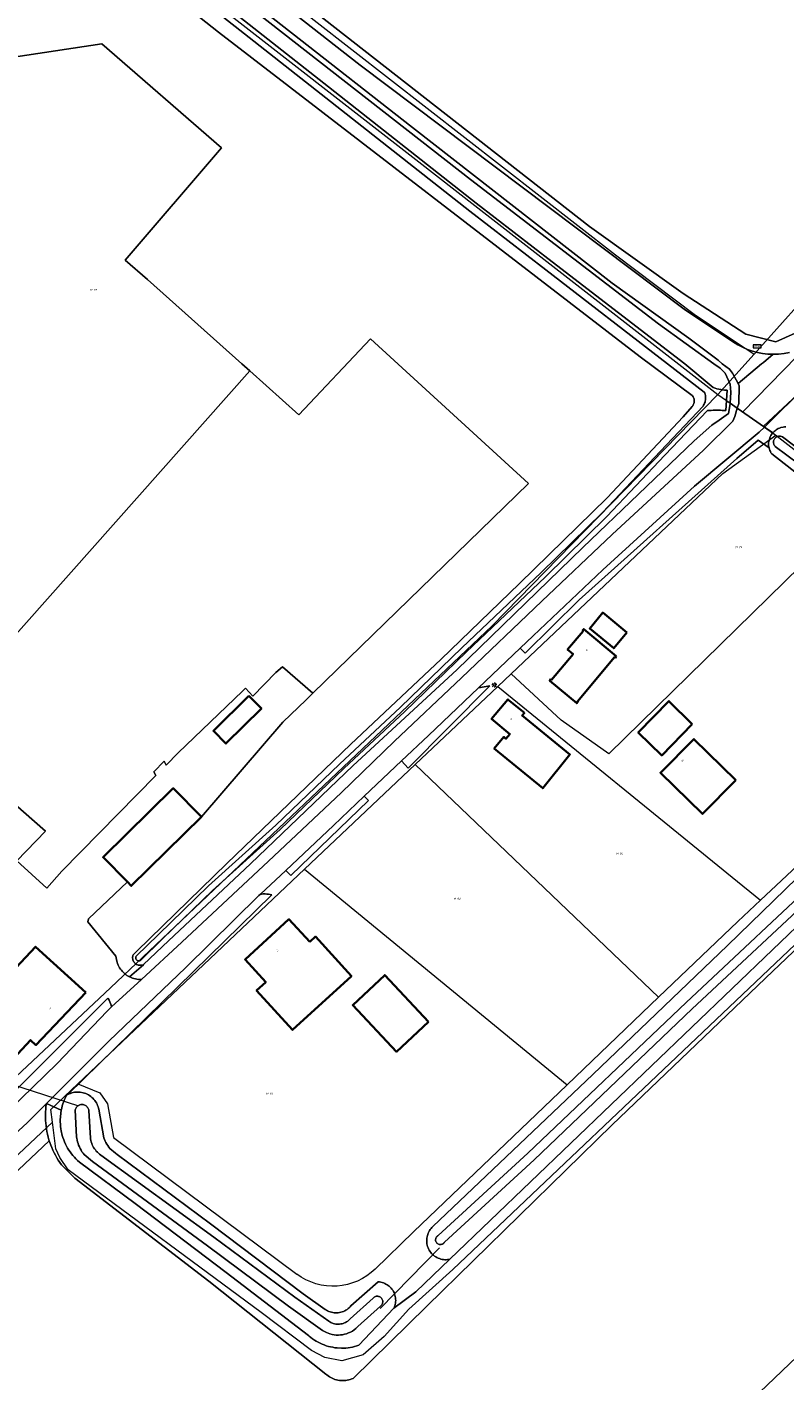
# Model space of a CAD drawing. Header units: metres. Extents: x 250001 to 257773, y 598992 to 609118.
# Tile 413 of 656: x 252753 to 252878, y 603832 to 604056. Entities that reach past the tile are written whole.
import ezdxf
from ezdxf.enums import TextEntityAlignment as Align
from ezdxf.lldxf.tags import DXFTag

# ---------------------------------------------------------------- set-up
doc = ezdxf.new("R2010")
doc.units = ezdxf.units.M
for name, color, linetype, lineweight in [('B-WE-GR-BOS_LOOF-GV', 252, 'Continuous', 13), ('B-WE-GR-GRAS-GV', 252, 'Continuous', 13), ('B-WE-GR-GROENVOORZIENING-GV', 252, 'Continuous', 18), ('B-WE-KG-GRENS_PERCEEL-G', 150, 'KG-PERCEEL', 18), ('B-WE-KG-GRENS_PERCEEL-S', 150, 'Continuous', 25), ('B-WE-KL-ET_LS_OV_LICHTMAST-S', 252, 'Continuous', 25), ('B-WE-KW-KUNSTWERK_DUIKER-G', 252, 'Continuous', 18), ('B-WE-OG-BEBOUWING-GV', 1, 'Continuous', 35), ('B-WE-OG-BEBOUWING-T18', 7, 'Continuous', 18), ('B-WE-OG-TERREIN_ERF-GV', 7, 'Continuous', 18), ('B-WE-OG-WATER-GV', 252, 'Continuous', 18), ('B-WE-OG-WATER_SLOOT-GV', 252, 'Continuous', 18), ('B-WE-VH-VERHARDING_BETON-GV', 252, 'Continuous', 18), ('B-WE-VH-VERHARDING_GESLOTEN-GV', 252, 'Continuous', 18), ('B-WE-VW-VERKEERSTEKEN_BORD-S', 252, 'Continuous', 25), ('X-XX-AL-REFERENTIE-G', 7, 'Continuous', 18)]:
    doc.layers.add(name, color=color, linetype=linetype, lineweight=lineweight)
doc.styles.add('NLCS-ISO', font='NLCS-ISO.ttf')
doc.styles.add('NLCS-ISO-ANNOTATIEF-T18', font='NLCS-ISO.ttf', dxfattribs={"height": 1.8})
doc.styles.get("Standard").update_dxf_attribs({"font": 'NLCS-ISO.ttf'})
tags = doc.linetypes.add('KG-PERCEEL', pattern='A,5.5,-2,["P",Standard,S=1.8,R=0,X=-0.5,Y=-0.9],-2,5.5,-2,[5,NLCS.SHX,S=0.75,R=0,X=0,Y=0],-2', length=19).pattern_tags.tags
tags[6] = DXFTag(74, 10)

# ---------------------------------------------------------------- blocks, each defined once
blk = doc.blocks.new('SKG-PERCEELNUMMER-SO')
at = {"style": 'NLCS-ISO', "oblique": 10, "flags": 1}
blk.add_attdef('GEMEENTECODE', text='', height=1.8, dxfattribs=at).set_placement((0, 2.6), align=Align.MIDDLE_CENTER)
at = {"style": 'NLCS-ISO', "oblique": 10}
blk.add_attdef('SECTIE', text='', height=1.8, dxfattribs=at).set_placement((-0.5, 0), align=Align.MIDDLE_RIGHT)
blk.add_attdef('PERCEELNUMMER', text='', height=1.8, dxfattribs=at).set_placement((0.5, 0), align=Align.MIDDLE_LEFT)
blk = doc.blocks.new('BS2021-132-Xref-KAD-20210617')
at = {"layer": 'B-WE-KG-GRENS_PERCEEL-G', "flags": 128}
for points in [[(252709.137, 604128.161), (252736.333, 604106.804), (252762.818, 604085.983), (252850.012, 604018.035), (252863.014, 604008.201), (252872.922, 604001.595)], [(252766.012, 604073.676), (252783.52, 604059.88), (252816.997, 604033.775)], [(252871.046, 603992.045), (252935.884, 604058.467)], [(252872.922, 604001.595), (252896.38, 604027.816), (252917.204, 604048.997)], [(252816.997, 604033.775), (252827.25, 604025.78), (252866.94, 603994.91)], [(252874.45, 603989.671), (252888.83, 604003.09), (252888.89, 604003.85), (252890.73, 604005.66)], [(252866.94, 603994.91), (252872.922, 604001.595)], [(252749.703, 603880.978), (252750.006, 603881.257), (252766.55, 603896.84), (252829.61, 603956.7), (252866.94, 603994.91)], [(252866.94, 603994.91), (252871.046, 603992.045)], [(252871.046, 603992.045), (252874.45, 603989.671)], [(252874.45, 603989.671), (252876.53, 603988.22)], [(252832.77, 603948.76), (252867.75, 603981.88), (252876.53, 603988.22)], [(252876.53, 603988.22), (252891.126, 603976.838)], [(252891.126, 603976.838), (252848.92, 603935.54), (252841, 603941.1), (252832.77, 603948.76)], [(252873.998, 603911.335), (252919.912, 603954.388)], [(252832.77, 603948.76), (252830.53, 603946.64)], [(252816.9, 603933.735), (252830.53, 603946.64)], [(252830.53, 603946.64), (252869.31, 603915.13), (252873.998, 603911.335)], [(252916.676, 603939.075), (252823.124, 603850.222), (252815.864, 603843.69), (252811.756, 603839.151), (252808.27, 603836.16), (252804.776, 603835.148), (252801.96, 603835.702), (252799.772, 603836.871), (252791.41, 603843.113), (252759.551, 603866.728), (252758.17, 603868.769), (252757.501, 603870.22), (252756.947, 603874.605)], [(252798.61, 603916.42), (252816.9, 603933.735)], [(252816.9, 603933.735), (252857.126, 603895.254)], [(252761.134, 603880.937), (252798.61, 603916.42)], [(252798.61, 603916.42), (252842.012, 603880.783)], [(252857.126, 603895.254), (252870.23, 603907.801), (252873.998, 603911.335)], [(252842.012, 603880.783), (252857.126, 603895.254)], [(252756.947, 603874.605), (252756.68, 603876.72), (252761.134, 603880.937)], [(252761.134, 603880.937), (252764.746, 603879.478), (252766.049, 603877.653), (252767.034, 603872.055), (252797.338, 603849.462)], [(252810.286, 603850.309), (252816.636, 603856.484), (252842.012, 603880.783)], [(252345.286, 603485.434), (252350.31, 603491.59), (252548.91, 603678.51), (252553.3, 603683.02), (252756.947, 603874.605)], [(252810.286, 603850.309), (252809.627, 603849.722), (252808.919, 603849.196), (252808.167, 603848.735), (252807.378, 603848.341), (252806.556, 603848.019), (252805.71, 603847.77), (252804.845, 603847.596), (252803.968, 603847.5), (252803.086, 603847.481), (252802.206, 603847.54), (252801.334, 603847.677), (252800.478, 603847.89), (252799.644, 603848.177), (252798.838, 603848.537), (252798.068, 603848.966), (252797.338, 603849.462)]]:
    blk.add_lwpolyline(points, dxfattribs=at)
at = {"layer": 'B-WE-KG-GRENS_PERCEEL-S', "xscale": 0.2, "yscale": 0.2, "zscale": 0.2}
for p, values in [((252763.604, 604012.203), {'PERCEELNUMMER': '78', 'SECTIE': 'M'}), ((252870.264, 603969.699), {'PERCEELNUMMER': '79', 'SECTIE': 'M'}), ((252850.577, 603918.99), {'PERCEELNUMMER': '81', 'SECTIE': 'M'}), ((252823.731, 603911.533), {'PERCEELNUMMER': '82', 'SECTIE': 'M'}), ((252792.71, 603879.318), {'PERCEELNUMMER': '83', 'SECTIE': 'M'})]:
    blk.add_blockref('SKG-PERCEELNUMMER-SO', p, dxfattribs=at).add_auto_attribs(values)
blk = doc.blocks.new('SIE-WEG_VERKEERSBORD_STRAATNAAM-SO')
at = {"color": 0, "linetype": 'ByBlock', "lineweight": 18}
blk.add_lwpolyline([(-3.2, -1.2), (3.2, -1.2), (3.2, 1.2), (-3.2, 1.2)], close=True, dxfattribs=at)
at = {"color": 0, "linetype": 'ByBlock', "lineweight": 18, "style": 'NLCS-ISO'}
blk.add_text('straat', height=1.5, dxfattribs=at).set_placement((0, 0.2), align=Align.MIDDLE_CENTER)
blk = doc.blocks.new('SKL-ET_OV_LICHTMAST-SO')
at = {"color": 0, "linetype": 'ByBlock', "lineweight": 18}
for points in [[(-1.2, 0), (-2, 0)], [(-1.4, 1.4), (-0.9, 0.9)], [(0, 2), (0, 1.2)], [(0.9, 0.9), (1.4, 1.4)], [(2, 0), (1.2, 0)], [(-1.4, -1.4), (-0.9, -0.9)], [(0, -1.2), (0, -2)], [(0.9, -0.9), (1.4, -1.4)]]:
    blk.add_lwpolyline(points, dxfattribs=at)
blk.add_circle((0, 0), 1, dxfattribs=at)
blk = doc.blocks.new('BS2021-132-Xref-BGT-GRIJS-20210617-aangepast')
at = {"layer": 'B-WE-GR-BOS_LOOF-GV', "flags": 128}
blk.add_lwpolyline([(252734.397, 604048.286), (252765.089, 604052.917), (252784.898, 604035.706), (252768.945, 604017.157), (252772.656, 604013.944), (252788.231, 604000), (252789.538, 603998.83), (252797.659, 603991.56), (252809.507, 604004.126), (252835.647, 603980.196), (252799.961, 603945.54), (252798.852, 603944.463), (252795.039, 603940.76), (252781.542, 603925.09), (252769.947, 603913.685), (252769.317, 603914.326), (252762.913, 603908.232), (252762.796, 603907.718), (252767.398, 603902.066), (252767.577, 603901.25), (252767.626, 603901.066), (252767.706, 603900.826), (252767.8, 603900.591), (252767.909, 603900.363), (252768.033, 603900.143), (252768.17, 603899.93), (252768.32, 603899.727), (252768.483, 603899.533), (252768.657, 603899.35), (252768.843, 603899.179), (252769.04, 603899.019), (252769.246, 603898.872), (252769.46, 603898.739), (252769.666, 603898.629), (252771.962, 603900.644), (252771.944, 603900.636), (252771.809, 603900.589), (252771.67, 603900.558), (252771.385, 603900.543), (252771.243, 603900.559), (252771.103, 603900.591), (252770.969, 603900.638), (252770.84, 603900.7), (252770.607, 603900.866), (252770.506, 603900.967), (252770.417, 603901.078), (252770.341, 603901.199), (252770.232, 603901.463), (252770.199, 603901.603), (252770.183, 603901.745), (252770.183, 603901.888), (252770.198, 603902.03), (252770.229, 603902.17), (252770.276, 603902.305), (252770.902, 603902.905), (252785.754, 603917.38), (252806.245, 603937.114), (252821.149, 603951.136), (252834.123, 603963.677), (252848.616, 603977.829), (252861.214, 603991.227), (252862.686, 603992.974), (252862.777, 603993.082), (252862.856, 603993.201), (252862.922, 603993.328), (252862.973, 603993.462), (252863.009, 603993.6), (252863.03, 603993.743), (252863.035, 603993.887), (252862.998, 603994.173), (252862.957, 603994.311), (252862.9, 603994.444), (252862.83, 603994.571), (252862.747, 603994.688), (252862.659, 603994.789), (252854.075, 604001.15), (252784.399, 604054.853), (252736.296, 604092.854)], dxfattribs=at)
at = {"layer": 'B-WE-GR-GRAS-GV', "flags": 128}
for points in [[(252710.551, 604128.382), (252845.727, 604022.737), (252861.196, 604011.663), (252871.567, 604004.895), (252876.488, 604003.665), (252881.323, 604005.774), (252889.352, 604013.914), (252891.957, 604014.827), (252921.173, 604046.277), (252891.964, 604069.663)], [(252879.682, 603994.533), (252876.599, 603991.507), (252874.617, 603989.555), (252876.009, 603988.584), (252876.07, 603988.655), (252876.22, 603988.806), (252876.381, 603988.947), (252876.553, 603989.075), (252876.733, 603989.19), (252876.922, 603989.291), (252877.117, 603989.379), (252877.319, 603989.451), (252877.735, 603989.551), (252877.947, 603989.577), (252878.161, 603989.588)], [(252901.708, 603923.999), (252876.038, 603899.588), (252849.477, 603874.156), (252818.815, 603844.188), (252806.647, 603832.244), (252806.41, 603832.144), (252806.167, 603832.058), (252805.92, 603831.988), (252805.668, 603831.933), (252805.414, 603831.893), (252805.157, 603831.87), (252804.9, 603831.863), (252804.643, 603831.871), (252804.386, 603831.896), (252804.132, 603831.936), (252803.881, 603831.992), (252803.634, 603832.064), (252803.391, 603832.151), (252803.155, 603832.253), (252802.925, 603832.369), (252802.703, 603832.499), (252802.489, 603832.643), (252802.285, 603832.8), (252802.115, 603832.946), (252782.764, 603848.3), (252760.634, 603865.358), (252758.424, 603867.575), (252758.154, 603867.953), (252757.896, 603868.34), (252757.652, 603868.735), (252757.422, 603869.139), (252757.206, 603869.55), (252757.004, 603869.968), (252756.817, 603870.393), (252756.644, 603870.825), (252756.487, 603871.262), (252756.408, 603871.505), (252743.163, 603859.046)], [(252844.351, 603801.719), (252957.442, 603909.813)]]:
    blk.add_lwpolyline(points, dxfattribs=at)
blk.add_lwpolyline([(252809.507, 604004.126), (252797.659, 603991.56), (252789.538, 603998.83), (252748.737, 603952.813), (252741.989, 603945.266), (252742.063, 603934.75), (252755.757, 603922.716), (252751.061, 603917.842), (252755.973, 603913.293), (252758.479, 603916.111), (252774.038, 603931.922), (252773.683, 603932.519), (252775.381, 603934.278), (252775.752, 603933.664), (252777.736, 603935.68), (252788.372, 603945.893), (252788.867, 603946.386), (252790.058, 603945.073), (252793.879, 603948.955), (252794.97, 603949.925), (252799.961, 603945.54), (252835.647, 603980.196)], close=True, dxfattribs=at)
at = {"layer": 'B-WE-GR-GROENVOORZIENING-GV', "flags": 128}
for points in [[(252881.323, 604005.774), (252876.488, 604003.665), (252871.567, 604004.895), (252861.196, 604011.663), (252845.727, 604022.737), (252710.551, 604128.382)], [(252756.88, 604089.29), (252807.8, 604049.42), (252861.379, 604009.019), (252869.492, 604003.606), (252870.234, 604003.149), (252871.007, 604002.747), (252871.808, 604002.402), (252872.631, 604002.116), (252873.473, 604001.891), (252874.329, 604001.727), (252875.195, 604001.626), (252876.066, 604001.588), (252876.98, 604001.616), (252877.889, 604001.714), (252878.788, 604001.881)], [(252733.33, 604102.92), (252761.35, 604080.97), (252784.34, 604063.14), (252826.04, 604030.47), (252857.1, 604006.64), (252866.25, 604000), (252867.31, 603999.299), (252868.153, 603998.48), (252868.95, 603996.632), (252869.093, 603995.337), (252868.951, 603993.507), (252870.141, 603992.676), (252870.37, 603993.448), (252870.476, 603996.374), (252870.271, 603996.761), (252869.358, 603998.479), (252868.833, 603999.101), (252867.649, 604000), (252867, 604000.59), (252862.11, 604004.24), (252849.46, 604013.37), (252816.43, 604039.09), (252776.44, 604070.43), (252747.96, 604092.71)], [(252915.979, 603941.479), (252822.645, 603851.935), (252817.015, 603846.533), (252813.385, 603843.845), (252807.575, 603837.723), (252807.229, 603837.608), (252806.879, 603837.508), (252806.524, 603837.423), (252805.805, 603837.301), (252805.442, 603837.263), (252805.078, 603837.242), (252804.713, 603837.236), (252803.985, 603837.273), (252803.622, 603837.316), (252803.262, 603837.374), (252802.905, 603837.448), (252802.552, 603837.538), (252802.202, 603837.643), (252801.858, 603837.763), (252801.519, 603837.898), (252801.187, 603838.048), (252800.861, 603838.212), (252800.543, 603838.391), (252800.233, 603838.583), (252799.931, 603838.789), (252799.639, 603839.008), (252799.357, 603839.239), (252799.254, 603839.329), (252785.653, 603849.729), (252770.617, 603861.173), (252761.374, 603868), (252761.09, 603868.253), (252760.818, 603868.517), (252760.557, 603868.792), (252760.307, 603869.078), (252760.07, 603869.375), (252759.846, 603869.681), (252759.635, 603869.996), (252759.437, 603870.32), (252759.253, 603870.652), (252759.083, 603870.992), (252758.928, 603871.338), (252758.787, 603871.691), (252758.661, 603872.049), (252758.551, 603872.412), (252758.376, 603873.151), (252758.313, 603873.526), (252758.265, 603873.902), (252758.233, 603874.281), (252758.216, 603874.66), (252758.216, 603875.04), (252758.232, 603875.419), (252758.312, 603876.174), (252758.375, 603876.549), (252758.382, 603876.583), (252755.921, 603877.673), (252755.859, 603877.218), (252755.812, 603876.756), (252755.78, 603876.292), (252755.765, 603875.828), (252755.766, 603875.363), (252755.783, 603874.899), (252755.816, 603874.436), (252755.864, 603873.974), (252755.929, 603873.514), (252756.009, 603873.056), (252756.106, 603872.602), (252756.217, 603872.151), (252756.344, 603871.704), (252756.408, 603871.505), (252756.487, 603871.262), (252756.644, 603870.825), (252756.817, 603870.393), (252757.004, 603869.968), (252757.206, 603869.55), (252757.422, 603869.139), (252757.652, 603868.735), (252757.896, 603868.34), (252758.154, 603867.953), (252758.424, 603867.575), (252760.634, 603865.358), (252782.764, 603848.3), (252802.115, 603832.946), (252802.285, 603832.8), (252802.489, 603832.643), (252802.703, 603832.499), (252802.925, 603832.369), (252803.155, 603832.253), (252803.391, 603832.151), (252803.634, 603832.064), (252803.881, 603831.992), (252804.132, 603831.936), (252804.386, 603831.896), (252804.643, 603831.871), (252804.9, 603831.863), (252805.157, 603831.87), (252805.414, 603831.893), (252805.668, 603831.933), (252805.92, 603831.988), (252806.167, 603832.058), (252806.41, 603832.144), (252806.647, 603832.244), (252818.815, 603844.188), (252849.477, 603874.156), (252876.038, 603899.588), (252901.708, 603923.999)], [(252749.763, 603876.59), (252757.729, 603884.303), (252766, 603892.974), (252766.711, 603893.672), (252766.631, 603893.956), (252766.535, 603894.236), (252766.424, 603894.51), (252766.299, 603894.777), (252766.159, 603895.037), (252766.109, 603895.124), (252749.189, 603878.182)], [(252743.163, 603859.046), (252756.408, 603871.505), (252756.344, 603871.704), (252756.217, 603872.151), (252756.106, 603872.602), (252756.009, 603873.056), (252755.929, 603873.514), (252755.864, 603873.974), (252755.816, 603874.436), (252755.783, 603874.899), (252755.766, 603875.363), (252755.765, 603875.828), (252755.78, 603876.292), (252755.812, 603876.756), (252755.859, 603877.218), (252755.921, 603877.673), (252752.806, 603874.561), (252741.486, 603864.115)]]:
    blk.add_lwpolyline(points, dxfattribs=at)
for points in [[(252870.141, 603992.676), (252868.951, 603993.507), (252868.941, 603993.383), (252868.692, 603991.791), (252867.121, 603990.678), (252865.952, 603989.889), (252862.996, 603987.257), (252844.607, 603969.643), (252823.761, 603949.405), (252806.661, 603933.58), (252789.658, 603917.302), (252776.096, 603904.617), (252771.98, 603900.652), (252771.962, 603900.644), (252769.666, 603898.629), (252769.683, 603898.62), (252769.913, 603898.515), (252770.15, 603898.424), (252770.391, 603898.349), (252770.637, 603898.289), (252770.886, 603898.245), (252771.137, 603898.216), (252771.39, 603898.204), (252771.642, 603898.207), (252778.32, 603904.349), (252792.621, 603917.743), (252804.651, 603929.088), (252813.5, 603937.623), (252824.565, 603948.091), (252837.84, 603960.778), (252849.472, 603971.772), (252864.57, 603985.753), (252869.39, 603990.545), (252869.726, 603991.276)], [(252876.009, 603988.584), (252874.617, 603989.555), (252873.738, 603988.689), (252863.074, 603979.773), (252847.93, 603965.936), (252836.4, 603955.038), (252834.228, 603952.971), (252835.076, 603952.139), (252844.014, 603960.991), (252870.063, 603984.328), (252873.596, 603987.403), (252875.39, 603986.101), (252875.352, 603986.291), (252875.327, 603986.502), (252875.318, 603986.714), (252875.325, 603986.927), (252875.347, 603987.138), (252875.386, 603987.347), (252875.44, 603987.553), (252875.509, 603987.754), (252875.594, 603987.95), (252875.692, 603988.139), (252875.805, 603988.32), (252875.931, 603988.492)], [(252815.73, 603933.153), (252829.246, 603946.737), (252827.35, 603946.427), (252819.083, 603938.561), (252814.644, 603934.354)], [(252809.172, 603927.782), (252808.464, 603928.499), (252803.372, 603923.674), (252795.492, 603916.245), (252796.314, 603915.41)], [(252792.349, 603912.328), (252792.066, 603912.343), (252791.783, 603912.342), (252791.5, 603912.325), (252791.31, 603912.302), (252791.072, 603912.078), (252778.907, 603900.141), (252766.329, 603888.071), (252755.921, 603877.673), (252758.382, 603876.583), (252758.454, 603876.92), (252758.549, 603877.288), (252758.659, 603877.652), (252758.784, 603878.01), (252758.925, 603878.363), (252759.08, 603878.71), (252759.249, 603879.05), (252759.255, 603879.061), (252759.46, 603879.178), (252793.187, 603912.188), (252792.911, 603912.251), (252792.631, 603912.297)]]:
    blk.add_lwpolyline(points, close=True, dxfattribs=at)
at = {"layer": 'B-WE-KW-KUNSTWERK_DUIKER-G', "flags": 128}
for points in [[(252868.409, 603993.884), (252876.702, 603988.101)], [(252761.265, 603877.247), (252732.969, 603886.409)], [(252820.889, 603853.81), (252811.092, 603843.809)]]:
    blk.add_lwpolyline(points, dxfattribs=at)
at = {"layer": 'B-WE-OG-BEBOUWING-GV', "flags": 128}
for points in [[(252851.872, 603955.594), (252847.887, 603958.872), (252845.743, 603956.265), (252849.728, 603952.987)], [(252850.132, 603951.643), (252844.77, 603956.139), (252844.563, 603955.892), (252844.647, 603955.821), (252842.085, 603952.789), (252843.005, 603952.012), (252839.422, 603947.773), (252839.33, 603947.851), (252839.13, 603947.612), (252843.589, 603943.872), (252843.796, 603944.119), (252843.711, 603944.19), (252849.824, 603951.48), (252849.925, 603951.396)], [(252789.388, 603945.101), (252783.529, 603939.311), (252785.598, 603937.213), (252791.471, 603943.004)], [(252834.95, 603942.32), (252832.23, 603944.52), (252829.51, 603941.29), (252832.55, 603938.78), (252831.9, 603938.02), (252831.55, 603938.31), (252829.97, 603936.41), (252837.98, 603929.82), (252842.47, 603935.43), (252834.56, 603941.85)], [(252862.708, 603940.433), (252858.828, 603944.231), (252853.77, 603939.064), (252857.65, 603935.266)], [(252869.911, 603931.136), (252862.972, 603937.951), (252857.431, 603932.396), (252864.37, 603925.581)], [(252781.542, 603925.09), (252776.896, 603929.814), (252765.301, 603918.409), (252769.317, 603914.326), (252769.947, 603913.685)], [(252799.467, 603904.442), (252796.01, 603908.15), (252788.77, 603901.53), (252792.182, 603897.78), (252790.662, 603896.387), (252796.631, 603889.862), (252806.361, 603898.763), (252800.392, 603905.288)], [(252762.46, 603896.06), (252754.11, 603903.61), (252749.26, 603898.41), (252750.04, 603897.68), (252742.48, 603889.58), (252749.08, 603883.57), (252753.28, 603888.17), (252754.19, 603887.34)], [(252819.092, 603891.202), (252811.869, 603898.927), (252806.566, 603893.969), (252813.789, 603886.244)]]:
    blk.add_lwpolyline(points, close=True, dxfattribs=at)
at = {"layer": 'B-WE-OG-TERREIN_ERF-GV', "flags": 128}
for points in [[(252749.189, 603878.182), (252766.109, 603895.124), (252766.159, 603895.037), (252766.299, 603894.777), (252766.424, 603894.51), (252766.535, 603894.236), (252766.631, 603893.956), (252766.711, 603893.672), (252771.642, 603898.207), (252771.39, 603898.204), (252771.137, 603898.216), (252770.886, 603898.245), (252770.637, 603898.289), (252770.391, 603898.349), (252770.15, 603898.424), (252769.913, 603898.515), (252769.683, 603898.62), (252769.666, 603898.629), (252769.46, 603898.739), (252769.246, 603898.872), (252769.04, 603899.019), (252768.843, 603899.179), (252768.657, 603899.35), (252768.483, 603899.533), (252768.32, 603899.727), (252768.17, 603899.93), (252768.033, 603900.143), (252767.909, 603900.363), (252767.8, 603900.591), (252767.706, 603900.826), (252767.626, 603901.066), (252767.577, 603901.25), (252767.398, 603902.066), (252762.796, 603907.718), (252762.913, 603908.232), (252769.317, 603914.326), (252765.301, 603918.409), (252776.896, 603929.814), (252781.542, 603925.09), (252795.039, 603940.76), (252798.852, 603944.463), (252799.961, 603945.54), (252794.97, 603949.925), (252793.879, 603948.955), (252790.058, 603945.073), (252788.867, 603946.386), (252788.372, 603945.893), (252777.736, 603935.68), (252775.752, 603933.664), (252775.381, 603934.278), (252773.683, 603932.519), (252774.038, 603931.922), (252758.479, 603916.111), (252755.973, 603913.293), (252751.061, 603917.842), (252755.757, 603922.716), (252742.063, 603934.75)], [(252748.737, 603952.813), (252789.538, 603998.83), (252788.231, 604000), (252772.656, 604013.944), (252768.945, 604017.157), (252784.898, 604035.706), (252765.089, 604052.917), (252734.397, 604048.286)], [(252884.505, 603978.35), (252875.824, 603985.119), (252875.709, 603985.298), (252875.608, 603985.485), (252875.521, 603985.679), (252875.45, 603985.879), (252875.393, 603986.083), (252875.39, 603986.101), (252873.596, 603987.403), (252870.063, 603984.328), (252844.014, 603960.991), (252835.076, 603952.139), (252834.228, 603952.971), (252827.35, 603946.427), (252829.246, 603946.737), (252815.73, 603933.153), (252814.644, 603934.354), (252808.464, 603928.499), (252809.172, 603927.782), (252796.314, 603915.41), (252795.492, 603916.245), (252791.31, 603912.302), (252791.5, 603912.325), (252791.783, 603912.342), (252792.066, 603912.343), (252792.349, 603912.328), (252792.631, 603912.297), (252792.911, 603912.251), (252793.187, 603912.188), (252759.46, 603879.178), (252759.673, 603879.282), (252759.892, 603879.371), (252760.117, 603879.445), (252760.346, 603879.504), (252760.579, 603879.547), (252760.815, 603879.575), (252761.051, 603879.587), (252761.288, 603879.583), (252761.525, 603879.563), (252761.99, 603879.476), (252762.218, 603879.41), (252762.44, 603879.328), (252762.657, 603879.232), (252762.866, 603879.122), (252763.068, 603878.998), (252763.26, 603878.861), (252763.443, 603878.711), (252763.616, 603878.549), (252763.777, 603878.376), (252763.925, 603878.193), (252764.061, 603878.001), (252764.184, 603877.799), (252764.293, 603877.59), (252764.387, 603877.374), (252764.466, 603877.153), (252764.53, 603876.927), (252764.57, 603876.745), (252765.44, 603872.01), (252765.536, 603871.741), (252765.648, 603871.478), (252765.774, 603871.221), (252765.914, 603870.972), (252766.067, 603870.731), (252766.234, 603870.498), (252766.414, 603870.276), (252767.334, 603869.485), (252767.627, 603869.236), (252783.047, 603857.81), (252798.352, 603846.193), (252802.029, 603843.63), (252802.22, 603843.51), (252802.42, 603843.403), (252802.626, 603843.311), (252802.839, 603843.234), (252803.056, 603843.172), (252803.277, 603843.125), (252803.501, 603843.094), (252803.727, 603843.079), (252803.953, 603843.08), (252804.178, 603843.097), (252804.402, 603843.13), (252804.623, 603843.179), (252804.839, 603843.243), (252805.051, 603843.322), (252805.257, 603843.416), (252805.455, 603843.525), (252805.646, 603843.647), (252805.827, 603843.782), (252805.998, 603843.93), (252806.158, 603844.089), (252806.28, 603844.227), (252810.79, 603848.199), (252811.01, 603848.179), (252811.228, 603848.142), (252811.443, 603848.09), (252811.653, 603848.023), (252811.858, 603847.94), (252812.056, 603847.843), (252812.247, 603847.732), (252812.43, 603847.607), (252812.603, 603847.469), (252812.765, 603847.32), (252812.917, 603847.158), (252813.056, 603846.987), (252813.183, 603846.805), (252813.296, 603846.615), (252813.395, 603846.418), (252813.479, 603846.213), (252813.549, 603846.003), (252813.604, 603845.789), (252813.642, 603845.571), (252813.665, 603845.351), (252813.672, 603845.129), (252813.663, 603844.908), (252813.639, 603844.688), (252813.598, 603844.471), (252813.542, 603844.256), (252813.47, 603844.047), (252813.385, 603843.845), (252817.015, 603846.533), (252822.645, 603851.935), (252822.46, 603851.899), (252822.237, 603851.871), (252822.012, 603851.859), (252821.788, 603851.864), (252821.563, 603851.884), (252821.341, 603851.92), (252821.122, 603851.972), (252820.908, 603852.039), (252820.698, 603852.122), (252820.495, 603852.219), (252820.3, 603852.33), (252820.112, 603852.455), (252819.935, 603852.593), (252819.767, 603852.743), (252819.61, 603852.904), (252819.466, 603853.076), (252819.334, 603853.259), (252819.215, 603853.45), (252819.11, 603853.649), (252819.019, 603853.854), (252818.944, 603854.066), (252818.883, 603854.283), (252818.838, 603854.503), (252818.809, 603854.727), (252818.796, 603854.951), (252818.799, 603855.176), (252818.817, 603855.4), (252818.852, 603855.622), (252818.902, 603855.841), (252818.968, 603856.056), (252819.049, 603856.266), (252819.145, 603856.47), (252819.255, 603856.666), (252819.378, 603856.854), (252819.515, 603857.033), (252819.664, 603857.201), (252819.822, 603857.356), (252846.272, 603882.494), (252868.512, 603903.8), (252891.464, 603926.116)]]:
    blk.add_lwpolyline(points, dxfattribs=at)
for points in [[(252845.743, 603956.265), (252847.887, 603958.872), (252851.872, 603955.594), (252849.728, 603952.987)], [(252843.711, 603944.19), (252843.796, 603944.119), (252843.589, 603943.872), (252839.13, 603947.612), (252839.33, 603947.851), (252839.422, 603947.773), (252843.005, 603952.012), (252842.085, 603952.789), (252844.647, 603955.821), (252844.563, 603955.892), (252844.77, 603956.139), (252850.132, 603951.643), (252849.925, 603951.396), (252849.824, 603951.48)], [(252789.388, 603945.101), (252791.471, 603943.004), (252785.598, 603937.213), (252783.529, 603939.311)], [(252829.97, 603936.41), (252831.55, 603938.31), (252831.9, 603938.02), (252832.55, 603938.78), (252829.51, 603941.29), (252832.23, 603944.52), (252834.95, 603942.32), (252834.56, 603941.85), (252842.47, 603935.43), (252837.98, 603929.82)], [(252853.77, 603939.064), (252858.828, 603944.231), (252862.708, 603940.433), (252857.65, 603935.266)], [(252857.431, 603932.396), (252862.972, 603937.951), (252869.911, 603931.136), (252864.37, 603925.581)], [(252799.467, 603904.442), (252800.392, 603905.288), (252806.361, 603898.763), (252796.631, 603889.862), (252790.662, 603896.387), (252792.182, 603897.78), (252788.77, 603901.53), (252796.01, 603908.15)], [(252754.11, 603903.61), (252762.46, 603896.06), (252754.19, 603887.34), (252753.28, 603888.17), (252749.08, 603883.57), (252742.48, 603889.58), (252750.04, 603897.68), (252749.26, 603898.41)], [(252819.092, 603891.202), (252813.789, 603886.244), (252806.566, 603893.969), (252811.869, 603898.927)]]:
    blk.add_lwpolyline(points, close=True, dxfattribs=at)
at = {"layer": 'B-WE-OG-WATER-GV', "flags": 128}
for points in [[(252757.938, 604078.772), (252789.459, 604053.955), (252825.954, 604025.253), (252838.504, 604015.536), (252858.607, 604000), (252864.691, 603995.316), (252864.693, 603995.311), (252864.766, 603995.144), (252864.823, 603994.97), (252864.867, 603994.791), (252864.895, 603994.608), (252864.908, 603994.422), (252864.906, 603994.234), (252864.889, 603994.046), (252864.856, 603993.859), (252864.809, 603993.674), (252864.747, 603993.493), (252864.671, 603993.317), (252864.581, 603993.147), (252864.479, 603992.984), (252857.462, 603985.569), (252847.854, 603975.436), (252837.742, 603965.523), (252824.627, 603953.068), (252814.469, 603943.245), (252804.395, 603933.832), (252793.878, 603923.731), (252782.725, 603913.666), (252774.446, 603905.642), (252770.777, 603902.046), (252770.771, 603902.035), (252770.732, 603901.954), (252770.709, 603901.867), (252770.701, 603901.778), (252770.709, 603901.688), (252770.732, 603901.601), (252770.771, 603901.519), (252770.823, 603901.445), (252770.887, 603901.381), (252770.961, 603901.329), (252771.043, 603901.291), (252771.131, 603901.268), (252771.221, 603901.26), (252771.31, 603901.269), (252771.397, 603901.293), (252771.477, 603901.332), (252775.144, 603904.926), (252783.408, 603912.936), (252794.559, 603922.999), (252805.083, 603933.106), (252815.158, 603942.52), (252825.319, 603952.346), (252838.437, 603964.804), (252848.567, 603974.735), (252858.188, 603984.881), (252865.205, 603992.297), (252865.277, 603992.299), (252865.559, 603992.309), (252865.847, 603992.316), (252866.14, 603992.321), (252866.436, 603992.324), (252866.736, 603992.325), (252867.038, 603992.324), (252867.342, 603992.321), (252867.647, 603992.315), (252867.951, 603992.308), (252868.255, 603992.298), (252868.476, 603995.661), (252868.354, 603995.661), (252868.033, 603995.674), (252867.712, 603995.702), (252867.394, 603995.747), (252867.078, 603995.807), (252866.766, 603995.882), (252866.458, 603995.974), (252866.155, 603996.08), (252861.459, 604000), (252839.543, 604016.882), (252826.999, 604026.593), (252801.765, 604046.439), (252787.127, 604057.913)], [(252885.573, 603916.781), (252861.677, 603894.415), (252835.536, 603869.489), (252820.709, 603855.858), (252820.687, 603855.847), (252820.591, 603855.789), (252820.505, 603855.718), (252820.429, 603855.636), (252820.367, 603855.543), (252820.318, 603855.443), (252820.284, 603855.337), (252820.265, 603855.226), (252820.262, 603855.115), (252820.275, 603855.003), (252820.304, 603854.895), (252820.348, 603854.792), (252820.406, 603854.696), (252820.477, 603854.61), (252820.56, 603854.534), (252820.652, 603854.471), (252820.753, 603854.422), (252820.859, 603854.387), (252820.97, 603854.369), (252821.082, 603854.365), (252821.193, 603854.378), (252821.301, 603854.407), (252821.404, 603854.45), (252821.499, 603854.508), (252821.586, 603854.579), (252821.661, 603854.661), (252821.724, 603854.754), (252836.561, 603868.394), (252862.707, 603893.324), (252886.609, 603915.696)], [(252881.45, 603985.036), (252877.614, 603987.928), (252877.551, 603987.959), (252877.432, 603988.004), (252877.309, 603988.034), (252877.182, 603988.048), (252877.055, 603988.046), (252876.929, 603988.028), (252876.807, 603987.994), (252876.689, 603987.945), (252876.579, 603987.882), (252876.477, 603987.806), (252876.386, 603987.717), (252876.306, 603987.618), (252876.24, 603987.509), (252876.188, 603987.393), (252876.151, 603987.272), (252876.129, 603987.146), (252876.123, 603987.019), (252876.134, 603986.893), (252876.16, 603986.768), (252876.201, 603986.648), (252876.257, 603986.534), (252876.327, 603986.428), (252876.41, 603986.331), (252880.242, 603983.443)]]:
    blk.add_lwpolyline(points, dxfattribs=at)
blk.add_lwpolyline([(252762.002, 603877.51), (252761.868, 603877.526), (252761.733, 603877.526), (252761.598, 603877.51), (252761.467, 603877.479), (252761.34, 603877.432), (252761.22, 603877.37), (252761.108, 603877.295), (252761.005, 603877.207), (252760.914, 603877.107), (252760.835, 603876.997), (252760.769, 603876.879), (252760.718, 603876.754), (252760.682, 603876.624), (252760.927, 603872.102), (252760.949, 603871.951), (252761.004, 603871.655), (252761.074, 603871.363), (252761.16, 603871.074), (252761.261, 603870.79), (252761.378, 603870.512), (252761.508, 603870.241), (252761.653, 603869.977), (252761.812, 603869.721), (252761.984, 603869.474), (252762.169, 603869.236), (252763.561, 603868.104), (252782.562, 603854.156), (252795.964, 603844.189), (252801.597, 603840.176), (252801.879, 603840), (252802.217, 603839.823), (252802.799, 603839.599), (252803.169, 603839.504), (252803.51, 603839.443), (252803.855, 603839.409), (252804.202, 603839.401), (252804.548, 603839.42), (252804.892, 603839.465), (252805.232, 603839.536), (252805.565, 603839.633), (252805.889, 603839.756), (252806.203, 603839.902), (252806.505, 603840.073), (252806.793, 603840.266), (252807.066, 603840.48), (252807.315, 603840.709), (252807.415, 603840.814), (252811.15, 603844.177), (252811.194, 603844.209), (252811.283, 603844.291), (252811.361, 603844.383), (252811.425, 603844.484), (252811.476, 603844.594), (252811.511, 603844.709), (252811.531, 603844.827), (252811.535, 603844.948), (252811.523, 603845.067), (252811.495, 603845.184), (252811.453, 603845.297), (252811.395, 603845.403), (252811.324, 603845.5), (252811.241, 603845.587), (252811.147, 603845.662), (252811.044, 603845.724), (252810.933, 603845.772), (252810.818, 603845.805), (252810.698, 603845.822), (252810.578, 603845.823), (252810.459, 603845.809), (252810.342, 603845.778), (252810.231, 603845.733), (252810.127, 603845.673), (252810.031, 603845.6), (252809.946, 603845.514), (252806.159, 603842.106), (252806.052, 603841.994), (252805.899, 603841.852), (252805.734, 603841.723), (252805.561, 603841.607), (252805.379, 603841.504), (252805.19, 603841.416), (252804.994, 603841.342), (252804.794, 603841.284), (252804.589, 603841.241), (252804.382, 603841.213), (252804.174, 603841.202), (252803.965, 603841.207), (252803.757, 603841.227), (252803.551, 603841.264), (252803.349, 603841.316), (252802.959, 603841.466), (252802.774, 603841.563), (252802.597, 603841.674), (252797.023, 603845.644), (252783.628, 603855.607), (252764.935, 603869.166), (252764.731, 603869.311), (252764.537, 603869.469), (252764.353, 603869.639), (252764.181, 603869.821), (252764.02, 603870.013), (252763.872, 603870.214), (252763.738, 603870.425), (252763.617, 603870.644), (252763.51, 603870.871), (252763.418, 603871.104), (252763.341, 603871.342), (252763.28, 603871.584), (252763.234, 603871.83), (252763.217, 603871.952), (252762.931, 603876.543), (252762.917, 603876.623), (252762.881, 603876.753), (252762.83, 603876.879), (252762.765, 603876.997), (252762.686, 603877.106), (252762.595, 603877.206), (252762.492, 603877.294), (252762.38, 603877.37), (252762.26, 603877.431), (252762.133, 603877.478)], close=True, dxfattribs=at)
at = {"layer": 'B-WE-OG-WATER_SLOOT-GV', "flags": 128}
for points in [[(252787.127, 604057.913), (252801.765, 604046.439), (252826.999, 604026.593), (252839.543, 604016.882), (252861.459, 604000), (252866.155, 603996.08), (252866.458, 603995.974), (252866.766, 603995.882), (252867.078, 603995.807), (252867.394, 603995.747), (252867.712, 603995.702), (252868.033, 603995.674), (252868.354, 603995.661), (252868.476, 603995.661), (252868.255, 603992.298), (252867.951, 603992.308), (252867.647, 603992.315), (252867.342, 603992.321), (252867.038, 603992.324), (252866.736, 603992.325), (252866.436, 603992.324), (252866.14, 603992.321), (252865.847, 603992.316), (252865.559, 603992.309), (252865.277, 603992.299), (252865.205, 603992.297), (252858.188, 603984.881), (252848.567, 603974.735), (252838.437, 603964.804), (252825.319, 603952.346), (252815.158, 603942.52), (252805.083, 603933.106), (252794.559, 603922.999), (252783.408, 603912.936), (252775.144, 603904.926), (252771.477, 603901.332), (252771.397, 603901.293), (252771.31, 603901.269), (252771.221, 603901.26), (252771.131, 603901.268), (252771.043, 603901.291), (252770.961, 603901.329), (252770.887, 603901.381), (252770.823, 603901.445), (252770.771, 603901.519), (252770.732, 603901.601), (252770.709, 603901.688), (252770.701, 603901.778), (252770.709, 603901.867), (252770.732, 603901.954), (252770.771, 603902.035), (252770.777, 603902.046), (252774.446, 603905.642), (252782.725, 603913.666), (252793.878, 603923.731), (252804.395, 603933.832), (252814.469, 603943.245), (252824.627, 603953.068), (252837.742, 603965.523), (252847.854, 603975.436), (252857.462, 603985.569), (252864.479, 603992.984), (252864.581, 603993.147), (252864.671, 603993.317), (252864.747, 603993.493), (252864.809, 603993.674), (252864.856, 603993.859), (252864.889, 603994.046), (252864.906, 603994.234), (252864.908, 603994.422), (252864.895, 603994.608), (252864.867, 603994.791), (252864.823, 603994.97), (252864.766, 603995.144), (252864.693, 603995.311), (252864.691, 603995.316), (252858.607, 604000), (252838.504, 604015.536), (252825.954, 604025.253), (252789.459, 604053.955), (252757.938, 604078.772)], [(252736.296, 604092.854), (252784.399, 604054.853), (252854.075, 604001.15), (252862.659, 603994.789), (252862.747, 603994.688), (252862.83, 603994.571), (252862.9, 603994.444), (252862.957, 603994.311), (252862.998, 603994.173), (252863.035, 603993.887), (252863.03, 603993.743), (252863.009, 603993.6), (252862.973, 603993.462), (252862.922, 603993.328), (252862.856, 603993.201), (252862.777, 603993.082), (252862.686, 603992.974), (252861.214, 603991.227), (252848.616, 603977.829), (252834.123, 603963.677), (252821.149, 603951.136), (252806.245, 603937.114), (252785.754, 603917.38), (252770.902, 603902.905), (252770.276, 603902.305), (252770.229, 603902.17), (252770.198, 603902.03), (252770.183, 603901.888), (252770.183, 603901.745), (252770.199, 603901.603), (252770.232, 603901.463), (252770.341, 603901.199), (252770.417, 603901.078), (252770.506, 603900.967), (252770.607, 603900.866), (252770.84, 603900.7), (252770.969, 603900.638), (252771.103, 603900.591), (252771.243, 603900.559), (252771.385, 603900.543), (252771.67, 603900.558), (252771.809, 603900.589), (252771.944, 603900.636), (252771.98, 603900.652), (252776.096, 603904.617), (252789.658, 603917.302), (252806.661, 603933.58), (252823.761, 603949.405), (252844.607, 603969.643), (252862.996, 603987.257), (252865.952, 603989.889), (252867.121, 603990.678), (252868.692, 603991.791), (252868.941, 603993.383), (252868.951, 603993.507), (252869.093, 603995.337), (252868.95, 603996.632), (252868.153, 603998.48), (252867.31, 603999.299), (252866.25, 604000), (252857.1, 604006.64), (252826.04, 604030.47), (252784.34, 604063.14)], [(252878.161, 603989.588), (252877.947, 603989.577), (252877.735, 603989.551), (252877.319, 603989.451), (252877.117, 603989.379), (252876.922, 603989.291), (252876.733, 603989.19), (252876.553, 603989.075), (252876.381, 603988.947), (252876.22, 603988.806), (252876.07, 603988.655), (252876.009, 603988.584), (252875.931, 603988.492), (252875.805, 603988.32), (252875.692, 603988.139), (252875.594, 603987.95), (252875.509, 603987.754), (252875.44, 603987.553), (252875.386, 603987.347), (252875.347, 603987.138), (252875.325, 603986.927), (252875.318, 603986.714), (252875.327, 603986.502), (252875.352, 603986.291), (252875.39, 603986.101), (252875.393, 603986.083), (252875.45, 603985.879), (252875.521, 603985.679), (252875.608, 603985.485), (252875.709, 603985.298), (252875.824, 603985.119), (252884.505, 603978.35)], [(252891.464, 603926.116), (252868.512, 603903.8), (252846.272, 603882.494), (252819.822, 603857.356), (252819.664, 603857.201), (252819.515, 603857.033), (252819.378, 603856.854), (252819.255, 603856.666), (252819.145, 603856.47), (252819.049, 603856.266), (252818.968, 603856.056), (252818.902, 603855.841), (252818.852, 603855.622), (252818.817, 603855.4), (252818.799, 603855.176), (252818.796, 603854.951), (252818.809, 603854.727), (252818.838, 603854.503), (252818.883, 603854.283), (252818.944, 603854.066), (252819.019, 603853.854), (252819.11, 603853.649), (252819.215, 603853.45), (252819.334, 603853.259), (252819.466, 603853.076), (252819.61, 603852.904), (252819.767, 603852.743), (252819.935, 603852.593), (252820.112, 603852.455), (252820.3, 603852.33), (252820.495, 603852.219), (252820.698, 603852.122), (252820.908, 603852.039), (252821.122, 603851.972), (252821.341, 603851.92), (252821.563, 603851.884), (252821.788, 603851.864), (252822.012, 603851.859), (252822.237, 603851.871), (252822.46, 603851.899), (252822.645, 603851.935), (252915.979, 603941.479)], [(252880.242, 603983.443), (252876.41, 603986.331), (252876.327, 603986.428), (252876.257, 603986.534), (252876.201, 603986.648), (252876.16, 603986.768), (252876.134, 603986.893), (252876.123, 603987.019), (252876.129, 603987.146), (252876.151, 603987.272), (252876.188, 603987.393), (252876.24, 603987.509), (252876.306, 603987.618), (252876.386, 603987.717), (252876.477, 603987.806), (252876.579, 603987.882), (252876.689, 603987.945), (252876.807, 603987.994), (252876.929, 603988.028), (252877.055, 603988.046), (252877.182, 603988.048), (252877.309, 603988.034), (252877.432, 603988.004), (252877.551, 603987.959), (252877.614, 603987.928), (252881.45, 603985.036)], [(252886.609, 603915.696), (252862.707, 603893.324), (252836.561, 603868.394), (252821.724, 603854.754), (252821.661, 603854.661), (252821.586, 603854.579), (252821.499, 603854.508), (252821.404, 603854.45), (252821.301, 603854.407), (252821.193, 603854.378), (252821.082, 603854.365), (252820.97, 603854.369), (252820.859, 603854.387), (252820.753, 603854.422), (252820.652, 603854.471), (252820.56, 603854.534), (252820.477, 603854.61), (252820.406, 603854.696), (252820.348, 603854.792), (252820.304, 603854.895), (252820.275, 603855.003), (252820.262, 603855.115), (252820.265, 603855.226), (252820.284, 603855.337), (252820.318, 603855.443), (252820.367, 603855.543), (252820.429, 603855.636), (252820.505, 603855.718), (252820.591, 603855.789), (252820.687, 603855.847), (252820.709, 603855.858), (252835.536, 603869.489), (252861.677, 603894.415), (252885.573, 603916.781)], [(252957.442, 603909.813), (252844.351, 603801.719)]]:
    blk.add_lwpolyline(points, dxfattribs=at)
for points in [[(252761.288, 603879.583), (252761.051, 603879.587), (252760.815, 603879.575), (252760.579, 603879.547), (252760.346, 603879.504), (252760.117, 603879.445), (252759.892, 603879.371), (252759.673, 603879.282), (252759.46, 603879.178), (252759.255, 603879.061), (252759.249, 603879.05), (252759.08, 603878.71), (252758.925, 603878.363), (252758.784, 603878.01), (252758.659, 603877.652), (252758.549, 603877.288), (252758.454, 603876.92), (252758.382, 603876.583), (252758.375, 603876.549), (252758.312, 603876.174), (252758.232, 603875.419), (252758.216, 603875.04), (252758.216, 603874.66), (252758.233, 603874.281), (252758.265, 603873.902), (252758.313, 603873.526), (252758.376, 603873.151), (252758.551, 603872.412), (252758.661, 603872.049), (252758.787, 603871.691), (252758.928, 603871.338), (252759.083, 603870.992), (252759.253, 603870.652), (252759.437, 603870.32), (252759.635, 603869.996), (252759.846, 603869.681), (252760.07, 603869.375), (252760.307, 603869.078), (252760.557, 603868.792), (252760.818, 603868.517), (252761.09, 603868.253), (252761.374, 603868), (252770.617, 603861.173), (252785.653, 603849.729), (252799.254, 603839.329), (252799.357, 603839.239), (252799.639, 603839.008), (252799.931, 603838.789), (252800.233, 603838.583), (252800.543, 603838.391), (252800.861, 603838.212), (252801.187, 603838.048), (252801.519, 603837.898), (252801.858, 603837.763), (252802.202, 603837.643), (252802.552, 603837.538), (252802.905, 603837.448), (252803.262, 603837.374), (252803.622, 603837.316), (252803.985, 603837.273), (252804.713, 603837.236), (252805.078, 603837.242), (252805.442, 603837.263), (252805.805, 603837.301), (252806.524, 603837.423), (252806.879, 603837.508), (252807.229, 603837.608), (252807.575, 603837.723), (252813.385, 603843.845), (252813.47, 603844.047), (252813.542, 603844.256), (252813.598, 603844.471), (252813.639, 603844.688), (252813.663, 603844.908), (252813.672, 603845.129), (252813.665, 603845.351), (252813.642, 603845.571), (252813.604, 603845.789), (252813.549, 603846.003), (252813.479, 603846.213), (252813.395, 603846.418), (252813.296, 603846.615), (252813.183, 603846.805), (252813.056, 603846.987), (252812.917, 603847.158), (252812.765, 603847.32), (252812.603, 603847.469), (252812.43, 603847.607), (252812.247, 603847.732), (252812.056, 603847.843), (252811.858, 603847.94), (252811.653, 603848.023), (252811.443, 603848.09), (252811.228, 603848.142), (252811.01, 603848.179), (252810.79, 603848.199), (252806.28, 603844.227), (252806.158, 603844.089), (252805.998, 603843.93), (252805.827, 603843.782), (252805.646, 603843.647), (252805.455, 603843.525), (252805.257, 603843.416), (252805.051, 603843.322), (252804.839, 603843.243), (252804.623, 603843.179), (252804.402, 603843.13), (252804.178, 603843.097), (252803.953, 603843.08), (252803.727, 603843.079), (252803.501, 603843.094), (252803.277, 603843.125), (252803.056, 603843.172), (252802.839, 603843.234), (252802.626, 603843.311), (252802.42, 603843.403), (252802.22, 603843.51), (252802.029, 603843.63), (252798.352, 603846.193), (252783.047, 603857.81), (252767.627, 603869.236), (252767.334, 603869.485), (252766.414, 603870.276), (252766.234, 603870.498), (252766.067, 603870.731), (252765.914, 603870.972), (252765.774, 603871.221), (252765.648, 603871.478), (252765.536, 603871.741), (252765.44, 603872.01), (252764.57, 603876.745), (252764.53, 603876.927), (252764.466, 603877.153), (252764.387, 603877.374), (252764.293, 603877.59), (252764.184, 603877.799), (252764.061, 603878.001), (252763.925, 603878.193), (252763.777, 603878.376), (252763.616, 603878.549), (252763.443, 603878.711), (252763.26, 603878.861), (252763.068, 603878.998), (252762.866, 603879.122), (252762.657, 603879.232), (252762.44, 603879.328), (252762.218, 603879.41), (252761.99, 603879.476), (252761.525, 603879.563)], [(252761.733, 603877.526), (252761.868, 603877.526), (252762.002, 603877.51), (252762.133, 603877.478), (252762.26, 603877.431), (252762.38, 603877.37), (252762.492, 603877.294), (252762.595, 603877.206), (252762.686, 603877.106), (252762.765, 603876.997), (252762.83, 603876.879), (252762.881, 603876.753), (252762.917, 603876.623), (252762.931, 603876.543), (252763.217, 603871.952), (252763.234, 603871.83), (252763.28, 603871.584), (252763.341, 603871.342), (252763.418, 603871.104), (252763.51, 603870.871), (252763.617, 603870.644), (252763.738, 603870.425), (252763.872, 603870.214), (252764.02, 603870.013), (252764.181, 603869.821), (252764.353, 603869.639), (252764.537, 603869.469), (252764.731, 603869.311), (252764.935, 603869.166), (252783.628, 603855.607), (252797.023, 603845.644), (252802.597, 603841.674), (252802.774, 603841.563), (252802.959, 603841.466), (252803.349, 603841.316), (252803.551, 603841.264), (252803.757, 603841.227), (252803.965, 603841.207), (252804.174, 603841.202), (252804.382, 603841.213), (252804.589, 603841.241), (252804.794, 603841.284), (252804.994, 603841.342), (252805.19, 603841.416), (252805.379, 603841.504), (252805.561, 603841.607), (252805.734, 603841.723), (252805.899, 603841.852), (252806.052, 603841.994), (252806.159, 603842.106), (252809.946, 603845.514), (252810.031, 603845.6), (252810.127, 603845.673), (252810.231, 603845.733), (252810.342, 603845.778), (252810.459, 603845.809), (252810.578, 603845.823), (252810.698, 603845.822), (252810.818, 603845.805), (252810.933, 603845.772), (252811.044, 603845.724), (252811.147, 603845.662), (252811.241, 603845.587), (252811.324, 603845.5), (252811.395, 603845.403), (252811.453, 603845.297), (252811.495, 603845.184), (252811.523, 603845.067), (252811.535, 603844.948), (252811.531, 603844.827), (252811.511, 603844.709), (252811.476, 603844.594), (252811.425, 603844.484), (252811.361, 603844.383), (252811.283, 603844.291), (252811.194, 603844.209), (252811.15, 603844.177), (252807.415, 603840.814), (252807.315, 603840.709), (252807.066, 603840.48), (252806.793, 603840.266), (252806.505, 603840.073), (252806.203, 603839.902), (252805.889, 603839.756), (252805.565, 603839.633), (252805.232, 603839.536), (252804.892, 603839.465), (252804.548, 603839.42), (252804.202, 603839.401), (252803.855, 603839.409), (252803.51, 603839.443), (252803.169, 603839.504), (252802.799, 603839.599), (252802.217, 603839.823), (252801.879, 603840), (252801.597, 603840.176), (252795.964, 603844.189), (252782.562, 603854.156), (252763.561, 603868.104), (252762.169, 603869.236), (252761.984, 603869.474), (252761.812, 603869.721), (252761.653, 603869.977), (252761.508, 603870.241), (252761.378, 603870.512), (252761.261, 603870.79), (252761.16, 603871.074), (252761.074, 603871.363), (252761.004, 603871.655), (252760.949, 603871.951), (252760.927, 603872.102), (252760.682, 603876.624), (252760.718, 603876.754), (252760.769, 603876.879), (252760.835, 603876.997), (252760.914, 603877.107), (252761.005, 603877.207), (252761.108, 603877.295), (252761.22, 603877.37), (252761.34, 603877.432), (252761.467, 603877.479), (252761.598, 603877.51)]]:
    blk.add_lwpolyline(points, close=True, dxfattribs=at)
at = {"layer": 'B-WE-VH-VERHARDING_BETON-GV', "flags": 128}
blk.add_lwpolyline([(252878.788, 604001.881), (252877.889, 604001.714), (252876.98, 604001.616), (252876.066, 604001.588), (252874.46, 604000.25), (252874.16, 604000), (252870.271, 603996.761), (252870.476, 603996.374), (252870.37, 603993.448), (252870.141, 603992.676), (252874.617, 603989.555), (252876.599, 603991.507), (252879.682, 603994.533)], dxfattribs=at)
at = {"layer": 'B-WE-VH-VERHARDING_GESLOTEN-GV', "flags": 128}
for points in [[(252776.44, 604070.43), (252816.43, 604039.09), (252849.46, 604013.37), (252862.11, 604004.24), (252867, 604000.59), (252867.649, 604000), (252868.833, 603999.101), (252869.358, 603998.479), (252870.271, 603996.761), (252874.16, 604000), (252874.46, 604000.25), (252876.066, 604001.588), (252875.195, 604001.626), (252874.329, 604001.727), (252873.473, 604001.891), (252872.631, 604002.116), (252871.808, 604002.402), (252871.007, 604002.747), (252870.234, 604003.149), (252869.492, 604003.606), (252861.379, 604009.019), (252807.8, 604049.42), (252756.88, 604089.29)], [(252741.486, 603864.115), (252752.806, 603874.561), (252755.921, 603877.673), (252766.329, 603888.071), (252778.907, 603900.141), (252791.072, 603912.078), (252791.31, 603912.302), (252795.492, 603916.245), (252803.372, 603923.674), (252808.464, 603928.499), (252814.644, 603934.354), (252819.083, 603938.561), (252827.35, 603946.427), (252834.228, 603952.971), (252836.4, 603955.038), (252847.93, 603965.936), (252863.074, 603979.773), (252873.738, 603988.689), (252874.617, 603989.555), (252870.141, 603992.676), (252869.726, 603991.276), (252869.39, 603990.545), (252864.57, 603985.753), (252849.472, 603971.772), (252837.84, 603960.778), (252824.565, 603948.091), (252813.5, 603937.623), (252804.651, 603929.088), (252792.621, 603917.743), (252778.32, 603904.349), (252771.642, 603898.207), (252766.711, 603893.672), (252766, 603892.974), (252757.729, 603884.303), (252749.763, 603876.59)]]:
    blk.add_lwpolyline(points, dxfattribs=at)
at = {"layer": 'B-WE-KL-ET_LS_OV_LICHTMAST-S', "xscale": 0.2, "yscale": 0.2, "zscale": 0.2}
blk.add_blockref('SKL-ET_OV_LICHTMAST-SO', (252829.978, 603946.906), dxfattribs=at)
at = {"layer": 'B-WE-VW-VERKEERSTEKEN_BORD-S', "xscale": 0.2, "yscale": 0.2, "zscale": 0.2}
blk.add_blockref('SIE-WEG_VERKEERSBORD_STRAATNAAM-SO', (252873.43, 604002.909), dxfattribs=at)
at = {"layer": 'B-WE-OG-BEBOUWING-T18', "style": 'NLCS-ISO-ANNOTATIEF-T18'}
for s, rotation, p in [('6', 319.8, (252845.276, 603952.691)), ('4', 320, (252832.782, 603941.295)), ('8', 315.5, (252861.098, 603934.402)), ('2', 42.5, (252794.077, 603902.995)), ('1', 316.6, (252756.511, 603893.42))]:
    blk.add_text(s, height=0.36, rotation=rotation, dxfattribs=at).set_placement(p, align=Align.MIDDLE)

msp = doc.modelspace()

# ---------------------------------------------------------------- block references
at = {"layer": 'X-XX-AL-REFERENTIE-G'}
for name in ['BS2021-132-Xref-BGT-GRIJS-20210617-aangepast', 'BS2021-132-Xref-KAD-20210617']:
    msp.add_blockref(name, (0, 0), dxfattribs=at)

doc.saveas('drawing.dxf')
